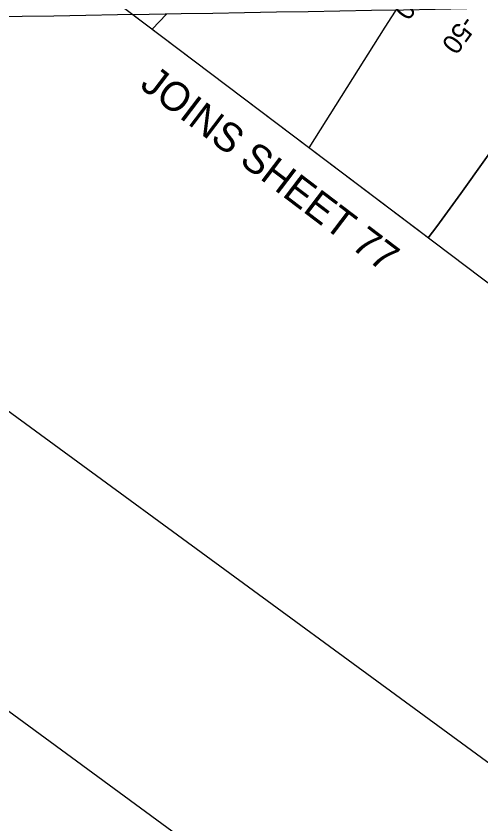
# Model space of a CAD drawing. Extents: x 3905714 to 3926767, y 183354 to 205755.
# Drawn here: x 3912302 to 3913103, y 185892 to 187283 of the extents above; entities that cross this region are included whole.
import ezdxf

# ---------------------------------------------------------------- set-up
doc = ezdxf.new("R2010")
doc.units = 0
for name, color, linetype in [('G-ANNO-NPLT', 7, 'Continuous'), ('V-ANNO-SYMB', 7, 'Continuous'), ('V-ANNO-TEXT', 7, 'Continuous'), ('V-GRID-FRAM', 7, 'Continuous'), ('V-GRID-MAJR', 7, 'Continuous'), ('V-RIVR-RANG', 7, 'Continuous'), ('V-TOPO-DPTH', 7, 'Continuous'), ('V-TOPO-MAJR', 7, 'Continuous'), ('V-TOPO-MINR', 7, 'Continuous')]:
    doc.layers.add(name, color=color, linetype=linetype)

msp = doc.modelspace()

# ---------------------------------------------------------------- linework, layer by layer
at = {"layer": 'G-ANNO-NPLT'}
msp.add_lwpolyline([(3916784.5, 205519.9), (3905949.4, 190731), (3915696.7, 183589.7), (3926531.8, 198378.7)], close=True, dxfattribs=at)
at = {"layer": 'V-ANNO-SYMB'}
msp.add_lwpolyline([(3916223.9, 204226), (3906447.8, 190882.4), (3915690.8, 184110.5), (3925467, 197454.1), (3916223.9, 204226)], dxfattribs=at)
at = {"layer": 'V-GRID-FRAM'}
msp.add_lwpolyline([(3924287.8, 196971.1), (3915521.4, 185005.6), (3909313.3, 189695.8), (3918205.9, 201877.9), (3924287.8, 196971.1)], dxfattribs=at)
at = {"layer": 'V-GRID-MAJR'}
msp.add_spline([(3911382.6, 187267), (3914884.1, 187327.4), (3918088.4, 187383)], degree=3, dxfattribs=at)
at = {"layer": 'V-TOPO-DPTH'}
msp.add_line((3913012.1, 186901.3), (3912342.5, 187407.2), dxfattribs=at)
msp.add_lwpolyline([(3913292.6, 187291.4), (3913215.3, 187184.1), (3913203.4, 187167.6), (3913191.5, 187151), (3913179.7, 187134.4), (3913167.8, 187117.7), (3913109.4, 187035.5), (3913068.1, 186978), (3913026.5, 186920.7), (3913012.1, 186901.3)], dxfattribs=at)
msp.add_lwpolyline([(3913292.6, 187291.4), (3913215.3, 187184.1), (3913203.4, 187167.6), (3913191.5, 187151), (3913179.7, 187134.4), (3913167.8, 187117.7), (3913109.4, 187035.5), (3913068.1, 186978), (3913026.5, 186920.7), (3913012.1, 186901.3)], dxfattribs=at)
at = {"layer": 'V-TOPO-MAJR'}
for points in [[(3912807.1, 187056.2), (3912937.9, 187264.3), (3912960.6, 187299.8)], [(3912560.9, 187286.9), (3912536.4, 187260.7)]]:
    msp.add_lwpolyline(points, dxfattribs=at)
at = {"layer": 'V-TOPO-MINR'}
msp.add_lwpolyline([(3913012.1, 186901.3), (3913026.5, 186920.7), (3913068.1, 186978), (3913109.4, 187035.5), (3913167.8, 187117.7), (3913179.7, 187134.4), (3913191.5, 187151), (3913203.4, 187167.6), (3913215.3, 187184.1), (3913292.6, 187291.4)], dxfattribs=at)

# ---------------------------------------------------------------- texts
at = {"layer": 'V-ANNO-TEXT'}
msp.add_text('JOINS SHEET 77', height=50, rotation=322.7718, dxfattribs=at).set_placement((3912513.3, 187161.1))
at = {"layer": 'V-RIVR-RANG'}
for p in [(3912988.9, 187346), (3913071.5, 187286.9)]:
    msp.add_text('-50', height=33.5, rotation=234.006, dxfattribs=at).set_placement(p)

doc.saveas('drawing.dxf')
